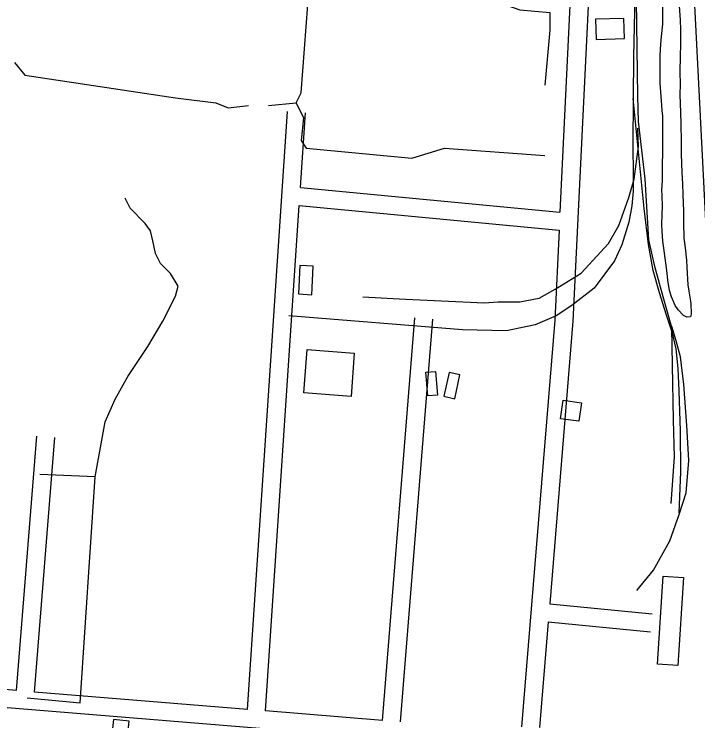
# Model space of a CAD drawing. Extents: x 3313447 to 3351316, y 703786 to 729172.
# Drawn here: x 3328900 to 3330037, y 725276 to 726453 of the extents above; entities that cross this region are included whole.
import ezdxf

# ---------------------------------------------------------------- set-up
doc = ezdxf.new("R2010")
doc.units = 0
for name, color, linetype in [('V-BLDG-OTLN', 7, 'Continuous'), ('V-RAIL-TRAK', 7, 'Continuous'), ('V-ROAD-CNTR', 7, 'Continuous'), ('V-SITE-VEGE', 7, 'Continuous'), ('V-TOPO-SHOR', 7, 'Continuous')]:
    doc.layers.add(name, color=color, linetype=linetype)

msp = doc.modelspace()

# ---------------------------------------------------------------- linework, layer by layer
at = {"layer": 'V-BLDG-OTLN'}
for points in [[(3329868.1, 726410.7), (3329915.2, 726412.3), (3329914.1, 726445.7), (3329866.9, 726444.1)], [(3329373, 725987), (3329395, 725985.8), (3329397.5, 726033.3), (3329375.5, 726034.4)], [(3329381.8, 725822.3), (3329387.3, 725894.3), (3329465.9, 725888.4), (3329460.4, 725816.3)], [(3329584.7, 725856.6), (3329600.8, 725857.9), (3329604, 725818.7), (3329588, 725817.3)], [(3329615, 725816.6), (3329633, 725812.7), (3329641.5, 725852.3), (3329623.5, 725856.2)], [(3329839.2, 725775), (3329808.9, 725779.4), (3329813.3, 725810.1), (3329843.6, 725805.7)], [(3329969.9, 725371), (3329979.7, 725517.4), (3330013.6, 725515.1), (3330003.9, 725368.7)], [(3329061.2, 725239.2), (3329087.1, 725236.4), (3329091.4, 725275.7), (3329065.5, 725278.6)]]:
    msp.add_lwpolyline(points, close=True, dxfattribs=at)
at = {"layer": 'V-RAIL-TRAK'}
for points in [[(3329937.2, 726709.6), (3329930, 726381.5), (3329929.6, 726312.5), (3329929.2, 726235.7), (3329929.7, 726184.6), (3329929.6, 726157.8), (3329927.4, 726133.5), (3329922.6, 726106.7), (3329910.7, 726068.5), (3329898.5, 726042.1), (3329864.7, 725996.5), (3329827.8, 725967.6), (3329801.7, 725950.6), (3329766.6, 725935.7), (3329719, 725925.5), (3329645.8, 725927.2), (3329356.7, 725950.3)], [(3330131.5, 724591.3), (3330122.4, 724748.6), (3330118.5, 724830.8), (3330113.4, 724930.9), (3330097.6, 725238.6), (3330074, 725635), (3330058, 725965), (3330053.8, 726043.3), (3330034.9, 726413.2), (3330025, 726608.4)], [(3330006.4, 725622.5), (3330009.1, 725691.1), (3330008.3, 725758.7), (3330006, 725825.5), (3330004.4, 725863), (3330001.2, 725895.6), (3329994.9, 725921.7), (3329985, 725951.7), (3329973.7, 725988.9), (3329963.1, 726026.1), (3329955.4, 726069.4), (3329948.1, 726129.1), (3329929.6, 726312.5)]]:
    msp.add_lwpolyline(points, dxfattribs=at)
at = {"layer": 'V-ROAD-CNTR'}
for points in [[(3329828.4, 726547.9), (3329807.9, 726123.4)], [(3329858.4, 726546.4), (3329829.2, 725941.5), (3329790.9, 725471.2)], [(3329993.1, 725638), (3329998.1, 725715.2), (3329996.6, 725777.3), (3329995.2, 725868.2), (3329993.7, 725931), (3329979.6, 725982.3), (3329965.9, 726032.8), (3329955.7, 726077.1), (3329949.4, 726178.4), (3329938.5, 726273.8), (3329937.5, 726315.9), (3329935.4, 726475.8)], [(3329288, 725295.4), (3329354.6, 726290.4)], [(3329376.2, 726164.2), (3329384.5, 726288.4)], [(3329480.2, 725982), (3329551, 725978.2), (3329682.4, 725972.2), (3329704.5, 725974.1), (3329740.9, 725973.9), (3329773.1, 725979.9), (3329799.8, 725994.8), (3329843.1, 726021.5), (3329888.8, 726071.1), (3329905.9, 726101.2), (3329922.3, 726147.7), (3329931.4, 726177.8), (3329938.3, 726232.3), (3329937.4, 726263)], [(3329376.2, 726164.2), (3329807.9, 726123.4)], [(3329317.9, 725293), (3329374.2, 726134.2)], [(3329374.2, 726134.2), (3329806.5, 726093.4)], [(3329806.5, 726093.4), (3329799.3, 725943.4), (3329744.1, 725266.4)], [(3329512.8, 725277), (3329566.6, 725947.4)], [(3329542.7, 725274.6), (3329596.5, 725945)], [(3329935.5, 725493.2), (3329963.3, 725527.1), (3329990.6, 725576.2), (3330006.4, 725619.9), (3330017.5, 725656.1), (3330022, 725709.8), (3330019.1, 725768.3), (3330014, 725836.3), (3330008.5, 725882.3), (3330001.2, 725909), (3329994.1, 725932.8)], [(3328904, 725326.9), (3328938, 725750.2)], [(3328933.9, 725324.4), (3328967.9, 725747.8)], [(3329790.9, 725471.2), (3329961.3, 725454.4)], [(3329788.4, 725441.2), (3329774.1, 725265.5)], [(3329788.4, 725441.2), (3329958.3, 725424.5)], [(3329498.5, 725248.1), (3328529.5, 725327.4), (3328086.1, 725356.8)], [(3328904, 725326.9), (3328587.7, 725352.8)], [(3329288, 725295.4), (3328933.9, 725324.4)], [(3329512.8, 725277), (3329317.9, 725293)]]:
    msp.add_lwpolyline(points, dxfattribs=at)
at = {"layer": 'V-SITE-VEGE'}
msp.add_lwpolyline([(3330006, 726466.6), (3330007.6, 726442.9), (3330008.3, 726427.3), (3330008.2, 726401.9), (3330007.8, 726383.8), (3330007.3, 726355.6), (3330007.6, 726336.5), (3330007.5, 726318), (3330008.5, 726289.5), (3330008.8, 726270), (3330009.4, 726240.1), (3330009.3, 726219.6), (3330010.6, 726188.9), (3330011.9, 726170.1), (3330012.5, 726152.4), (3330013.1, 726124.9), (3330013.1, 726106.1), (3330014, 726079.7), (3330016.1, 726064), (3330018.4, 726043.1), (3330018.7, 726031.3), (3330020.4, 726002.4), (3330022.1, 725991.6), (3330025.2, 725975.2), (3330025.5, 725971.1), (3330026.1, 725953.3), (3330025.1, 725948.8), (3330019.1, 725948.1), (3330013.2, 725951.3), (3330004.2, 725960.7), (3329999.4, 725967.7), (3329993.2, 725982), (3329990.1, 725992.8), (3329987.3, 726009.8), (3329986.3, 726021.7), (3329984.3, 726034.2), (3329982.9, 726046.4), (3329980.6, 726063.1), (3329979.2, 726074.6), (3329977.9, 726091.6), (3329977.2, 726102.4), (3329978, 726119.8), (3329978.4, 726132.3), (3329978.1, 726150.1), (3329977.4, 726160.5), (3329978.2, 726175.1), (3329978.6, 726185.2), (3329978.6, 726199.5), (3329978.3, 726203.3), (3329979, 726220.7), (3329978.9, 726284.4), (3329978.6, 726286.5), (3329977.9, 726293.4), (3329974.6, 726337.6), (3329974.3, 726351.5), (3329974.3, 726371), (3329974.7, 726383.9), (3329975.8, 726403), (3329976.9, 726415.6), (3329979.1, 726436.1), (3329979.2, 726473)], dxfattribs=at)
at = {"layer": 'V-TOPO-SHOR'}
for points in [[(3329323.1, 726300.9), (3329369.1, 726305.1), (3329377.4, 726321.8), (3329402.5, 726652), (3329415, 726643.6), (3329444.3, 726618.5), (3329682.5, 726572.6), (3329686.7, 726551.7), (3329682.5, 726501.5), (3329686.7, 726484.8), (3329695, 726476.5), (3329741, 726459.7), (3329791.1, 726455.6), (3329791.1, 726426.3), (3329782.8, 726334.4)], [(3328901, 726372), (3328917.7, 726351.1), (3329168.5, 726313.5), (3329235.3, 726305.1), (3329256.2, 726296.8), (3329289.7, 726300.9)], [(3329369.1, 726305.1), (3329381.6, 726280.1), (3329377.4, 726242.4), (3329385.8, 726229.9), (3329561.3, 726213.2), (3329615.6, 726229.9), (3329782.8, 726217.4)], [(3329034.7, 725682.5), (3329051.5, 725774.4), (3329068.2, 725812), (3329089.1, 725849.6), (3329122.5, 725899.8), (3329147.6, 725941.6), (3329168.5, 725983.4), (3329172.7, 726000.1), (3329160.1, 726021), (3329143.4, 726037.7), (3329135, 726054.4), (3329130.9, 726075.3), (3329126.7, 726092), (3329118.3, 726104.5), (3329093.3, 726129.6), (3329084.9, 726146.3)], [(3328921.9, 725314.7), (3329009.7, 725306.4), (3329034.7, 725682.5), (3328942.8, 725686.6)]]:
    msp.add_lwpolyline(points, dxfattribs=at)

doc.saveas('drawing.dxf')
